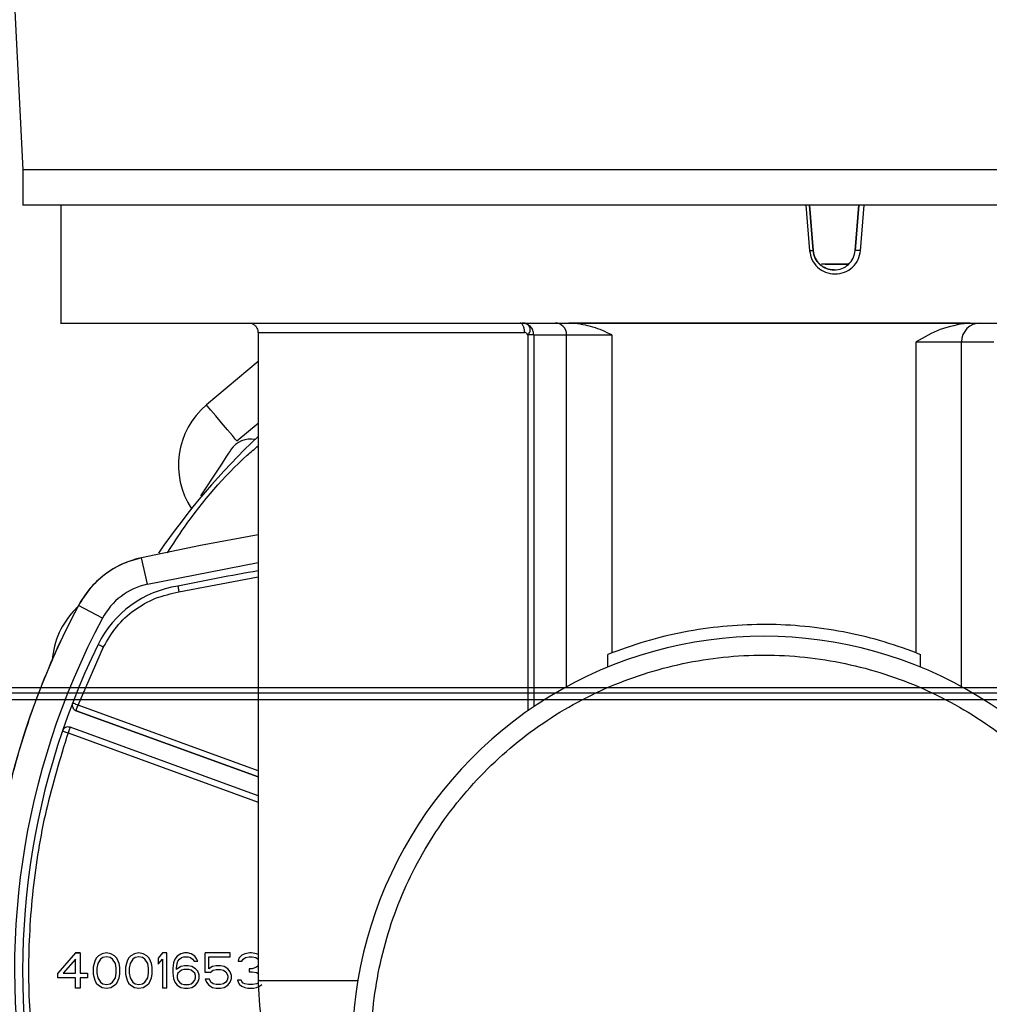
# Model space of a CAD drawing. Header units: inches. Extents: x 170 to 288, y 234 to 248.
# Tile 449 of 480: x 260.389 to 260.497, y 244.154 to 244.264. Entities that reach past the tile are written whole.
import ezdxf

# ---------------------------------------------------------------- set-up
doc = ezdxf.new("R2010")
doc.units = ezdxf.units.IN
doc.header["$LTSCALE"] = 0.25
doc.header["$MEASUREMENT"] = 0
doc.layers.add('ANNOTATIONS', color=1, linetype='Continuous')
doc.layers.add('STANDARD Z GUIDE MOTOR RH', color=7, linetype='Continuous')
doc.styles.add('ARIAL', font='arial.ttf', dxfattribs={"height": 0.09375})
doc.dimstyles.new('STANDARD$0', dxfattribs={"dimtxt": 0.09375, "dimasz": 0.09375, "dimexe": 0.03125, "dimexo": 0.046875, "dimgap": 0.09, "dimtad": 0, "dimtih": 1, "dimtoh": 1, "dimdec": 4, "dimzin": 0, "dimdsep": 46, "dimtxsty": 'ARIAL', "dimcen": 0.09, "dimadec": 0, "dimazin": 0, "dimtfac": 1, "dimtdec": 4, "dimtofl": 0, "dimtmove": 0, "dimatfit": 1, "dimfxl": 1, "dimtolj": 1, "dimtzin": 0, "dimarcsym": 0})

# ---------------------------------------------------------------- blocks, each defined once
blk = doc.blocks.new('*D54')
at = {"layer": 'ANNOTATIONS', "color": 0, "lineweight": -2, "transparency": 16777216}
for p, q in [((260.8643552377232, 245.1923245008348), (261.4626251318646, 245.1923245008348)), ((261.4313751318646, 245.0985745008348), (261.4313751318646, 244.8065568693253)), ((261.4313751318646, 244.2375278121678), (261.4313751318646, 244.5295454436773)), ((259.7476886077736, 244.1437778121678), (261.4626251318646, 244.1437778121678))]:
    blk.add_line(p, q, dxfattribs=at)
at = {"layer": 'ANNOTATIONS', "color": 0, "transparency": 16777216}
for points in [[(261.4157501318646, 245.0985745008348), (261.4470001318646, 245.0985745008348), (261.4313751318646, 245.1923245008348)], [(261.4157501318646, 244.2375278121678), (261.4470001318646, 244.2375278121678), (261.4313751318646, 244.1437778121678)]]:
    blk.add_solid(points, dxfattribs=at)
at = {"layer": 'defpoints', "color": 0, "transparency": 16777216}
for p in [(260.8174802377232, 245.1923245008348), (261.4313751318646, 245.1923245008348), (259.7008136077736, 244.1437778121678)]:
    blk.add_point(p, dxfattribs=at)
at = {"layer": 'ANNOTATIONS', "color": 0, "transparency": 16777216, "insert": (261.4313751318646, 244.6680511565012), "char_height": 0.09375, "attachment_point": 5, "style": 'ARIAL'}
blk.add_mtext('\\A1;HEADROOM', dxfattribs=at)

msp = doc.modelspace()

# ---------------------------------------------------------------- linework, layer by layer
at = {"layer": 'STANDARD Z GUIDE MOTOR RH'}
for p, q in [((260.3866257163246, 244.2917423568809), (260.3888560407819, 244.2471228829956)), ((260.3888560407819, 244.2471228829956), (260.3888559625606, 244.2431858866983)), ((260.3931210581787, 244.2431854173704), (260.3931209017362, 244.2300527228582)), ((260.4762000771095, 244.2431833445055), (260.4766001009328, 244.2381228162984)), ((260.4769864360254, 244.2381569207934), (260.4765936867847, 244.2431857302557)), ((260.4765938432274, 244.2431833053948), (260.4769864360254, 244.2381568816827)), ((260.4820894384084, 244.2431856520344), (260.4816965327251, 244.238156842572)), ((260.4816965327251, 244.238156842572), (260.4820892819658, 244.2431832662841)), ((260.4822888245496, 244.2381233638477), (260.4826898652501, 244.2431832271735)), ((260.4809578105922, 244.2366219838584), (260.4779287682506, 244.2366220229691)), ((260.4783414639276, 244.2366220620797), (260.4809578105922, 244.2366220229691)), ((260.4497739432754, 244.2300604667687), (260.4501533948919, 244.2300604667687)), ((260.4942180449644, 244.2300598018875), (260.494494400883, 244.2300598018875)), ((260.494494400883, 244.2300598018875), (260.5050874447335, 244.2300597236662)), ((260.4151025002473, 244.2290122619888), (260.4151014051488, 244.1567913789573)), ((260.4451684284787, 244.2287485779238), (260.4451678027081, 244.1868323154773)), ((260.4458477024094, 244.2287485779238), (260.4458470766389, 244.1872994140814)), ((260.4458477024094, 244.2287485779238), (260.4495146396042, 244.2287481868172)), ((260.449514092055, 244.1895308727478), (260.4495146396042, 244.2287481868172)), ((260.4545624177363, 244.2287480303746), (260.454561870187, 244.1933113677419)), ((260.488502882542, 244.1933108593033), (260.4885034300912, 244.2279601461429)), ((260.4935506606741, 244.1895302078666), (260.4935512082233, 244.2279601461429)), ((260.4935512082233, 244.2279601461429), (260.4971515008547, 244.2279603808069)), ((260.4151024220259, 244.225778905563), (260.4093529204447, 244.2209442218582)), ((260.4127313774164, 244.2169265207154), (260.4151023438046, 244.2189202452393)), ((260.4027609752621, 244.200945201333), (260.4021197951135, 244.2039073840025)), ((260.4027609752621, 244.200945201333), (260.4151021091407, 244.2033675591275)), ((260.4062777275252, 244.2000910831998), (260.4151021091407, 244.2017618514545)), ((260.3977484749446, 244.1971550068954), (260.3950731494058, 244.1985790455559)), ((260.3950342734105, 244.1874740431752), (260.3978702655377, 244.1939593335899)), ((260.3921978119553, 244.1928619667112), (260.3921542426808, 244.1924580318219)), ((260.454561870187, 244.1933113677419), (260.4541058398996, 244.1931331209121)), ((260.4541058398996, 244.1917180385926), (260.4541058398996, 244.1931331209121)), ((260.488502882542, 244.1933108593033), (260.4889589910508, 244.1931326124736)), ((260.4889589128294, 244.1917175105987), (260.4889589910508, 244.1931326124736)), ((260.1071802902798, 244.1894444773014), (260.9006136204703, 244.1894444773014)), ((260.9013335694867, 244.1880811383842), (260.0305002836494, 244.1880811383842)), ((260.9013335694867, 244.1888011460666), (260.0971669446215, 244.1888011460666)), ((260.4151017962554, 244.180169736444), (260.3950342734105, 244.1874740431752)), ((260.4151017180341, 244.1794714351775), (260.3948098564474, 244.186857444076)), ((260.3948098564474, 244.1868573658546), (260.4151017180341, 244.1794713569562)), ((260.4151017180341, 244.1773765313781), (260.3941365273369, 244.1850075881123)), ((260.3939121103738, 244.1843910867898), (260.4151017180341, 244.1766783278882)), ((260.3947602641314, 244.1598538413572), (260.3927917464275, 244.1575921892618)), ((260.3947602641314, 244.1598538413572), (260.3952523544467, 244.1598538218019)), ((260.3952523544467, 244.1598538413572), (260.3947602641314, 244.1598538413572)), ((260.3952523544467, 244.1598538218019), (260.3952523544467, 244.1575921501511)), ((260.3973029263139, 244.1595187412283), (260.3970568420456, 244.159267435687)), ((260.397712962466, 244.1597700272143), (260.3973029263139, 244.1595187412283)), ((260.3982051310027, 244.1598537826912), (260.397712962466, 244.1597700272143)), ((260.398697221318, 244.159770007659), (260.3982051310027, 244.1598537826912)), ((260.3991073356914, 244.1595187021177), (260.398697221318, 244.159770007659)), ((260.3991073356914, 244.159518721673), (260.398697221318, 244.159770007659)), ((260.3993534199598, 244.1592674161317), (260.3991073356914, 244.159518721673)), ((260.4009118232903, 244.1595186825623), (260.400665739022, 244.159267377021)), ((260.4009118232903, 244.1595186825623), (260.400665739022, 244.1592673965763)), ((260.4013219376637, 244.1597699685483), (260.4009118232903, 244.1595186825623)), ((260.4018140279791, 244.1598537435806), (260.4013219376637, 244.1597699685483)), ((260.4018140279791, 244.1598537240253), (260.4013219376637, 244.1597699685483)), ((260.4023061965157, 244.1597699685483), (260.4018140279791, 244.1598537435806)), ((260.4027163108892, 244.159518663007), (260.4023061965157, 244.1597699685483)), ((260.4027163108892, 244.159518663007), (260.4023061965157, 244.159769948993)), ((260.4029623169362, 244.1592673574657), (260.4027163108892, 244.159518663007)), ((260.4044387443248, 244.1598537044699), (260.4039465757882, 244.1592673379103)), ((260.4044387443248, 244.1598536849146), (260.4039465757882, 244.1592673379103)), ((260.4049308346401, 244.1598536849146), (260.4044387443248, 244.1598537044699)), ((260.4049308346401, 244.1598536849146), (260.4044387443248, 244.1598536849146)), ((260.4049307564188, 244.155916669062), (260.4049308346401, 244.1598536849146)), ((260.4060791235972, 244.159518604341), (260.4058330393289, 244.1591835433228)), ((260.4064892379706, 244.159769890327), (260.4060791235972, 244.159518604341)), ((260.4068993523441, 244.1598536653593), (260.4064892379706, 244.159769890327)), ((260.4068993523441, 244.1598536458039), (260.4064892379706, 244.159769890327)), ((260.4072274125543, 244.1598536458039), (260.4068993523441, 244.1598536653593)), ((260.4072274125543, 244.1598536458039), (260.4068993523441, 244.1598536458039)), ((260.4076375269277, 244.1597698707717), (260.4072274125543, 244.1598536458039)), ((260.4076375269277, 244.159769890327), (260.4072274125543, 244.1598536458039)), ((260.4080476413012, 244.1595185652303), (260.4076375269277, 244.1597698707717)), ((260.4082937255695, 244.1591835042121), (260.4080476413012, 244.1595185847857)), ((260.4082937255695, 244.1591835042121), (260.4080476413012, 244.1595185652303)), ((260.4091959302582, 244.1576757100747), (260.4091959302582, 244.1598536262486)), ((260.4119846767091, 244.1598535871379), (260.4091959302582, 244.1598536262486)), ((260.4119846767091, 244.1594347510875), (260.4119846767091, 244.1598535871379)), ((260.4132969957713, 244.1596022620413), (260.4129689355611, 244.159267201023)), ((260.4136250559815, 244.1597697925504), (260.4132969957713, 244.1596022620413)), ((260.41419920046, 244.1598535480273), (260.4136250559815, 244.1597697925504)), ((260.4143632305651, 244.1598535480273), (260.41419920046, 244.1598535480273)), ((260.4149373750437, 244.159769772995), (260.4143632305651, 244.1598535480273)), ((260.4151014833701, 244.1596859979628), (260.4149373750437, 244.159769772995)), ((260.3947602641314, 244.1591836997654), (260.393365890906, 244.1575921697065)), ((260.3947601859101, 244.1575921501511), (260.3947602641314, 244.1591836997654)), ((260.3968107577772, 244.1586810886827), (260.396728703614, 244.1582622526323)), ((260.3968928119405, 244.1589323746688), (260.3968107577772, 244.1586810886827)), ((260.3970568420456, 244.159267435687), (260.3968928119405, 244.1589323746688)), ((260.3972208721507, 244.1586810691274), (260.3971388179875, 244.1581784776)), ((260.3975489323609, 244.1591836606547), (260.3972208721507, 244.1586810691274)), ((260.3977950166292, 244.1593511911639), (260.3975489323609, 244.1591836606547)), ((260.3982051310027, 244.1594349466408), (260.3977950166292, 244.1593511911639)), ((260.3986152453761, 244.1593511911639), (260.3982051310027, 244.1594349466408)), ((260.3988612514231, 244.1591836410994), (260.3986152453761, 244.1593511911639)), ((260.3991893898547, 244.1586810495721), (260.3988612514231, 244.1591836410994)), ((260.3992713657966, 244.1581784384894), (260.3991893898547, 244.1586810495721)), ((260.3995174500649, 244.1589323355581), (260.3993534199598, 244.1592674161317)), ((260.3995174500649, 244.1589323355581), (260.3993534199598, 244.1592673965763)), ((260.3995995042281, 244.1586810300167), (260.3995174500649, 244.1589323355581)), ((260.3995995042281, 244.1586810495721), (260.3995174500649, 244.1589323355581)), ((260.39968148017, 244.1582622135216), (260.3995995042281, 244.1586810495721)), ((260.39968148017, 244.1582622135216), (260.3995995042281, 244.1586810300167)), ((260.4004196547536, 244.1586810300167), (260.4003376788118, 244.1582621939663)), ((260.4005017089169, 244.1589323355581), (260.4004196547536, 244.1586810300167)), ((260.4005017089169, 244.1589323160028), (260.4004196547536, 244.1586810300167)), ((260.400665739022, 244.159267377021), (260.4005017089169, 244.1589323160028)), ((260.4008297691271, 244.1586810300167), (260.4007477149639, 244.1581784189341)), ((260.4011579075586, 244.1591836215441), (260.4008297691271, 244.1586810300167)), ((260.4014039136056, 244.1593511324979), (260.4011579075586, 244.1591836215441)), ((260.4018140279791, 244.1594349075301), (260.4014039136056, 244.1593511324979)), ((260.4022241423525, 244.1593511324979), (260.4018140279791, 244.1594349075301)), ((260.4024702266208, 244.1591836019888), (260.4022241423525, 244.1593511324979)), ((260.4027982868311, 244.1586809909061), (260.4024702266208, 244.1591836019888)), ((260.402880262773, 244.1581783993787), (260.4027982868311, 244.1586809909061)), ((260.4031263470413, 244.1589322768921), (260.4029623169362, 244.1592673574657)), ((260.4031263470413, 244.1589322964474), (260.4029623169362, 244.1592673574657)), ((260.4032084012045, 244.1586809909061), (260.4031263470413, 244.1589322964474)), ((260.4032084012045, 244.1586809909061), (260.4031263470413, 244.1589322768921)), ((260.4032903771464, 244.1582621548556), (260.4032084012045, 244.1586809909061)), ((260.4039465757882, 244.1592673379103), (260.4039465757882, 244.1585972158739)), ((260.4039465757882, 244.1585972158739), (260.4044387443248, 244.1591835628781)), ((260.4044387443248, 244.1591835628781), (260.4044386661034, 244.1559166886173)), ((260.4056690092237, 244.1587647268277), (260.4055869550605, 244.1581783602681)), ((260.4056690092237, 244.1587647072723), (260.4055869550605, 244.1581783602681)), ((260.4058330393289, 244.1591835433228), (260.4056690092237, 244.1587647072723)), ((260.4058330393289, 244.1591835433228), (260.4056690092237, 244.1587647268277)), ((260.405997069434, 244.1581783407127), (260.4060791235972, 244.1586809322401)), ((260.4060791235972, 244.1586809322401), (260.4061611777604, 244.1589322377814)), ((260.4061611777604, 244.1589322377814), (260.4063252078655, 244.1591835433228)), ((260.4063252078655, 244.1591835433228), (260.4065712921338, 244.1593510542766)), ((260.4068993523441, 244.1584296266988), (260.4064892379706, 244.1583458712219)), ((260.4065712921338, 244.1593510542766), (260.4068172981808, 244.1594348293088)), ((260.4068172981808, 244.1594348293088), (260.4073094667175, 244.1594348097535)), ((260.4073094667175, 244.1584296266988), (260.4068993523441, 244.1584296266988)), ((260.4073094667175, 244.1594348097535), (260.4075555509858, 244.1593510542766)), ((260.4077195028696, 244.1583458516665), (260.4073094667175, 244.1584296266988)), ((260.4075555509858, 244.1593510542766), (260.4078015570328, 244.1591835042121)), ((260.4078015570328, 244.1591835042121), (260.4079655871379, 244.1589322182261)), ((260.4079655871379, 244.1589322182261), (260.4083757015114, 244.1589321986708)), ((260.4083757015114, 244.1589321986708), (260.4082937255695, 244.1591835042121)), ((260.4083757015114, 244.1589322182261), (260.4082937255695, 244.1591835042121)), ((260.4096060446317, 244.1594347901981), (260.4119846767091, 244.1594347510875)), ((260.4096060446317, 244.1580945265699), (260.4096060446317, 244.1594347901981)), ((260.4104262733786, 244.1584295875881), (260.4100161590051, 244.1583458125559)), ((260.4109183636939, 244.1584295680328), (260.4104262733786, 244.1584295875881)), ((260.4113284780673, 244.1583457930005), (260.4109183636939, 244.1584295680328)), ((260.4129689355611, 244.159267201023), (260.4128868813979, 244.1589321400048)), ((260.4128868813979, 244.1589321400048), (260.4132969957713, 244.1589321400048)), ((260.4132969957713, 244.1589321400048), (260.4134610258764, 244.1591834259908)), ((260.4134610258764, 244.1591834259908), (260.4137071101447, 244.1593509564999)), ((260.4137071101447, 244.1593509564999), (260.4141172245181, 244.1594347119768)), ((260.4141172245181, 244.1594347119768), (260.4144452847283, 244.1594347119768)), ((260.4144452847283, 244.1594347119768), (260.4148553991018, 244.1593509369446)), ((260.4148553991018, 244.1593509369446), (260.4151014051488, 244.1591834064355)), ((260.4151014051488, 244.1584295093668), (260.4149373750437, 244.1582619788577)), ((260.3927916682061, 244.1570895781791), (260.3927917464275, 244.1575921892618)), ((260.393365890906, 244.1575921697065), (260.3947601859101, 244.1575921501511)), ((260.3952523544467, 244.1575921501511), (260.3960725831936, 244.1575921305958)), ((260.3960725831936, 244.1575921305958), (260.3960725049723, 244.1570895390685)), ((260.396728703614, 244.1582622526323), (260.396728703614, 244.1575083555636)), ((260.396728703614, 244.1575083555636), (260.3968107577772, 244.1570895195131)), ((260.3971388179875, 244.1581784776), (260.3971388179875, 244.1575921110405)), ((260.3971388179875, 244.1575921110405), (260.3972208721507, 244.1570895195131)), ((260.3991893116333, 244.1570894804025), (260.3992713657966, 244.1575920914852)), ((260.3991893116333, 244.1570894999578), (260.3992713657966, 244.1575920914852)), ((260.3992713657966, 244.1575920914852), (260.3992713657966, 244.1581784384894)), ((260.3995994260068, 244.1570894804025), (260.39968148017, 244.1575083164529)), ((260.39968148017, 244.1575083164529), (260.39968148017, 244.1582622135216)), ((260.4003376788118, 244.1582621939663), (260.4003376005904, 244.1575082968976)), ((260.4003376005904, 244.1575082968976), (260.4004196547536, 244.1570894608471)), ((260.4007477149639, 244.1581784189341), (260.4007477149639, 244.1575920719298)), ((260.4007477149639, 244.1575920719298), (260.4008297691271, 244.1570894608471)), ((260.4027982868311, 244.1570894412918), (260.402880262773, 244.1575920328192)), ((260.402880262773, 244.1575920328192), (260.402880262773, 244.1581783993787)), ((260.4032084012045, 244.1570894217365), (260.4032903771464, 244.1575082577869)), ((260.4032903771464, 244.1575082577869), (260.4032903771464, 244.1582621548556)), ((260.4055869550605, 244.1581783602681), (260.4055869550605, 244.1575919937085)), ((260.4055869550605, 244.1575919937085), (260.4056690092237, 244.1570056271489)), ((260.4064892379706, 244.1583458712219), (260.405997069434, 244.1580108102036)), ((260.405997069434, 244.1580108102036), (260.405997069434, 244.1581783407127)), ((260.4061610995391, 244.1575919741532), (260.4060791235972, 244.1573406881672)), ((260.4060791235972, 244.1573406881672), (260.4060791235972, 244.1570893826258)), ((260.4063252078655, 244.1577595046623), (260.4061610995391, 244.1575919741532)), ((260.4065712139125, 244.1579270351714), (260.4063252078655, 244.1577595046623)), ((260.4068172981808, 244.1580108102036), (260.4065712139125, 244.1579270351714)), ((260.4073914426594, 244.1580107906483), (260.4068172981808, 244.1580108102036)), ((260.4076375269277, 244.1579270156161), (260.4073914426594, 244.1580107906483)), ((260.407883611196, 244.157759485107), (260.4076375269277, 244.1579270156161)), ((260.408129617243, 244.1580945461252), (260.4077195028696, 244.1583458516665)), ((260.4080476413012, 244.1575919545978), (260.407883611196, 244.157759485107)), ((260.408129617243, 244.1573406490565), (260.4080476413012, 244.1575919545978)), ((260.4083757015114, 244.1578432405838), (260.408129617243, 244.1580945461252)), ((260.408129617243, 244.1570893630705), (260.408129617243, 244.1573406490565)), ((260.4085397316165, 244.1574244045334), (260.4083757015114, 244.1578432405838)), ((260.4085397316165, 244.1574244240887), (260.4083757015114, 244.1578432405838)), ((260.4085397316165, 244.1570055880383), (260.4085397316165, 244.1574244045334)), ((260.4097700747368, 244.1576756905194), (260.4091959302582, 244.1576757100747)), ((260.4100161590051, 244.1583458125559), (260.4096060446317, 244.1580945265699)), ((260.4097700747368, 244.1576756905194), (260.410098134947, 244.1579269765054)), ((260.410098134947, 244.1579269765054), (260.4104261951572, 244.1580107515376)), ((260.4104261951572, 244.1580107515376), (260.4109183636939, 244.1580107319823)), ((260.4109183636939, 244.1580107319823), (260.4112464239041, 244.1579269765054)), ((260.4112464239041, 244.1579269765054), (260.4114925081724, 244.157759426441)), ((260.4117385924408, 244.1580944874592), (260.4113284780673, 244.1583457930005)), ((260.4117385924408, 244.1580945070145), (260.4113284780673, 244.1583457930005)), ((260.4114925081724, 244.157759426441), (260.4116565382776, 244.157508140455)), ((260.4116565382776, 244.157508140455), (260.4117385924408, 244.1572568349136)), ((260.4119845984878, 244.157759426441), (260.4117385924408, 244.1580945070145)), ((260.4119845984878, 244.157759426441), (260.4117385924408, 244.1580944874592)), ((260.4121486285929, 244.1573405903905), (260.4119845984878, 244.157759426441)), ((260.4121486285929, 244.1570055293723), (260.4121486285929, 244.1573405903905)), ((260.4144452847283, 244.1580944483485), (260.4141171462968, 244.1580944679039)), ((260.4141171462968, 244.1580944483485), (260.4141171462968, 244.1577593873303)), ((260.4144452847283, 244.1580944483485), (260.4141171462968, 244.1580944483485)), ((260.4141171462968, 244.1577593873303), (260.4144452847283, 244.1577593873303)), ((260.4149373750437, 244.1582619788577), (260.4144452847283, 244.1580944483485)), ((260.4144452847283, 244.1577593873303), (260.4149373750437, 244.1576756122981)), ((260.4149373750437, 244.1576756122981), (260.4151014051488, 244.1575639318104)), ((260.3947601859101, 244.1570895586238), (260.3927916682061, 244.1570895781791)), ((260.3947601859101, 244.1559168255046), (260.3947601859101, 244.1570895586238)), ((260.3952523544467, 244.1570895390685), (260.3952522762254, 244.1559168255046)), ((260.3960725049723, 244.1570895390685), (260.3952523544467, 244.1570895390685)), ((260.3968107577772, 244.1570895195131), (260.3968927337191, 244.1568382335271)), ((260.3968927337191, 244.1568382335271), (260.3970567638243, 244.1565031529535)), ((260.3970567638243, 244.1565031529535), (260.3973028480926, 244.1562518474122)), ((260.3972208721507, 244.1570895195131), (260.3975489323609, 244.1565869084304)), ((260.3972208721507, 244.1570895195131), (260.3975489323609, 244.1565869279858)), ((260.3973028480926, 244.1562518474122), (260.397712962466, 244.1560005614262)), ((260.3975489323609, 244.1565869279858), (260.3977949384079, 244.1564193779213)), ((260.3975489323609, 244.1565869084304), (260.3977949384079, 244.1564193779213)), ((260.3977949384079, 244.1564193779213), (260.3982050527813, 244.1563356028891)), ((260.3977949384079, 244.1564193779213), (260.3982050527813, 244.1563356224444)), ((260.3982050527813, 244.1563356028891), (260.3986151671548, 244.1564193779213)), ((260.3982050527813, 244.1563356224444), (260.3986151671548, 244.1564193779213)), ((260.3986151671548, 244.1564193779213), (260.3988612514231, 244.1565869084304)), ((260.3986151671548, 244.1564193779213), (260.3988612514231, 244.1565868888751)), ((260.398697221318, 244.1560005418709), (260.3991073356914, 244.1562518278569)), ((260.3988612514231, 244.1565869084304), (260.3991893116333, 244.1570894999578)), ((260.3991073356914, 244.1562518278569), (260.3993533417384, 244.1565031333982)), ((260.3993533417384, 244.1565031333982), (260.3995174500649, 244.1568381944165)), ((260.3995174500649, 244.1568381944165), (260.3995994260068, 244.1570894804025)), ((260.4004196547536, 244.1570894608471), (260.4005017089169, 244.1568381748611)), ((260.4005017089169, 244.1568381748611), (260.400665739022, 244.1565030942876)), ((260.400665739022, 244.1565030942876), (260.400911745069, 244.1562518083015)), ((260.4008297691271, 244.1570894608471), (260.4011578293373, 244.1565868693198)), ((260.400911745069, 244.1562518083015), (260.4013218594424, 244.1560005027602)), ((260.4011578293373, 244.1565868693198), (260.4014039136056, 244.1564193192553)), ((260.4011578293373, 244.1565868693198), (260.4014039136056, 244.1564193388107)), ((260.4014039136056, 244.1564193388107), (260.4018140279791, 244.1563355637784)), ((260.4014039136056, 244.1564193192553), (260.4018140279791, 244.1563355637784)), ((260.4018140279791, 244.1563355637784), (260.4022241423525, 244.1564193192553)), ((260.4022241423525, 244.1564193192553), (260.4024701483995, 244.1565868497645)), ((260.4023061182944, 244.1560004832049), (260.4027162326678, 244.1562517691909)), ((260.4024701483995, 244.1565868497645), (260.4027982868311, 244.1570894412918)), ((260.4027162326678, 244.1562517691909), (260.4029623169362, 244.1565030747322)), ((260.4029623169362, 244.1565030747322), (260.4031263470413, 244.1568381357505)), ((260.4031263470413, 244.1568381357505), (260.4032084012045, 244.1570894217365)), ((260.4056690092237, 244.1570056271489), (260.4058330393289, 244.1565867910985)), ((260.4058330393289, 244.1565867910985), (260.4060791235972, 244.1562517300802)), ((260.4060791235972, 244.1570893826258), (260.4061610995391, 244.1568380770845)), ((260.4060791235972, 244.1570893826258), (260.4061610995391, 244.1568380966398)), ((260.4060791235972, 244.1562517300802), (260.4064891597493, 244.1560004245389)), ((260.4061610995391, 244.1568380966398), (260.4063251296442, 244.1565867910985)), ((260.4061610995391, 244.1568380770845), (260.4063251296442, 244.1565867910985)), ((260.4063251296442, 244.1565867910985), (260.4065712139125, 244.156419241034)), ((260.4063251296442, 244.1565867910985), (260.4065712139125, 244.1564192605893)), ((260.4065712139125, 244.1564192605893), (260.4068172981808, 244.1563354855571)), ((260.4065712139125, 244.156419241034), (260.4068172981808, 244.1563354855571)), ((260.4068172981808, 244.1563354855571), (260.4073914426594, 244.1563354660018)), ((260.4073914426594, 244.1563354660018), (260.4076375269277, 244.156419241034)), ((260.4076375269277, 244.156419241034), (260.4078835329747, 244.1565867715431)), ((260.4076375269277, 244.156419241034), (260.4078835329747, 244.1565867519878)), ((260.4077195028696, 244.1560004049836), (260.408129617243, 244.1562516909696)), ((260.4078835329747, 244.1565867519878), (260.4080476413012, 244.1568380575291)), ((260.4078835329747, 244.1565867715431), (260.4080476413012, 244.1568380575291)), ((260.4080476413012, 244.1568380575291), (260.408129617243, 244.1570893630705)), ((260.408129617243, 244.1562516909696), (260.4083757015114, 244.1565867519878)), ((260.4083757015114, 244.1565867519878), (260.4085397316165, 244.1570055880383)), ((260.4091959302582, 244.1569218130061), (260.4093599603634, 244.1565867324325)), ((260.4096880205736, 244.1569217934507), (260.4091959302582, 244.1569218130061)), ((260.4093599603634, 244.1565867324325), (260.4096059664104, 244.1562516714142)), ((260.4096059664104, 244.1562516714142), (260.4100160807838, 244.1560003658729)), ((260.4098520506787, 244.1565867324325), (260.4096880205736, 244.1569217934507)), ((260.410098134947, 244.1564192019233), (260.4098520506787, 244.1565867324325)), ((260.4104261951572, 244.1563354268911), (260.410098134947, 244.1564192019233)), ((260.4109183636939, 244.1563354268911), (260.4104261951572, 244.1563354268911)), ((260.4112464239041, 244.156419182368), (260.4109183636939, 244.1563354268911)), ((260.4114925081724, 244.1565867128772), (260.4112464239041, 244.156419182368)), ((260.411328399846, 244.1560003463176), (260.4117385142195, 244.1562516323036)), ((260.4116565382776, 244.1568379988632), (260.4114925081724, 244.1565867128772)), ((260.4117385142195, 244.1570893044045), (260.4116565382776, 244.1568379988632)), ((260.4117385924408, 244.1572568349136), (260.4117385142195, 244.1570893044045)), ((260.4117385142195, 244.1562516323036), (260.4119845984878, 244.1565866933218)), ((260.4119845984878, 244.1565866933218), (260.4121486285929, 244.1570055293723)), ((260.4132149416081, 244.1568379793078), (260.4128048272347, 244.1568379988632)), ((260.4128048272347, 244.1568379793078), (260.4128868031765, 244.1565866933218)), ((260.4132149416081, 244.1568379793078), (260.4128048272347, 244.1568379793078)), ((260.4128868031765, 244.1565866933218), (260.413050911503, 244.1563353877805)), ((260.413050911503, 244.1563353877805), (260.41329691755, 244.1561678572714)), ((260.41329691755, 244.1566704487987), (260.4132149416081, 244.1568379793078)), ((260.4134609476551, 244.1565029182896), (260.41329691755, 244.1566704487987)), ((260.4136250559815, 244.1564191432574), (260.4134609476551, 244.1565029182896)), ((260.4140350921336, 244.1563353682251), (260.4136250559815, 244.1564191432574)), ((260.4145272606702, 244.1563353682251), (260.4140350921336, 244.1563353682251)), ((260.4149373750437, 244.156419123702), (260.4145272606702, 244.1563353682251)), ((260.4151014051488, 244.1565028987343), (260.4149373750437, 244.156419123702)), ((260.4151014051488, 244.1565028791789), (260.4149373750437, 244.156419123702)), ((260.4153474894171, 244.1568379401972), (260.4152654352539, 244.156670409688)), ((260.4152654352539, 244.1561678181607), (260.4155115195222, 244.1563353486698)), ((260.3952522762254, 244.1559168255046), (260.3947601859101, 244.1559168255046)), ((260.397712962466, 244.1560005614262), (260.3982050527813, 244.155916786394)), ((260.3982050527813, 244.155916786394), (260.398697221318, 244.1560005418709)), ((260.4013218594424, 244.1560005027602), (260.4018140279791, 244.155916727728)), ((260.4018140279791, 244.155916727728), (260.4023061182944, 244.1560004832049)), ((260.4049307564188, 244.155916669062), (260.4044386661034, 244.1559166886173)), ((260.4064891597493, 244.1560004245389), (260.4068992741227, 244.1559166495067)), ((260.4068992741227, 244.1559166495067), (260.4073093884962, 244.1559166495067)), ((260.4073093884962, 244.1559166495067), (260.4077195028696, 244.1560004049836)), ((260.4100160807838, 244.1560003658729), (260.4104261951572, 244.1559165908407)), ((260.4104261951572, 244.1559165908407), (260.4109182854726, 244.1559165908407)), ((260.4109182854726, 244.1559165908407), (260.411328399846, 244.1560003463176)), ((260.41329691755, 244.1561678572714), (260.4136250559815, 244.1560003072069)), ((260.4136250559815, 244.1560003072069), (260.4139531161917, 244.1559165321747)), ((260.4139531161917, 244.1559165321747), (260.4146092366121, 244.1559165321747)), ((260.4146092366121, 244.1559165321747), (260.4149373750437, 244.1560002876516)), ((260.4149373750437, 244.1560002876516), (260.4152654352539, 244.1561678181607))]:
    msp.add_line(p, q, dxfattribs=at)
at = {"layer": 'STANDARD Z GUIDE MOTOR RH', "flags": 128}
for points in [[(260.5017385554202, 244.2471200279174), (260.4959026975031, 244.2471201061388), (260.4899305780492, 244.2471201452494), (260.4838555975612, 244.2471202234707), (260.4777117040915, 244.2471203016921), (260.471533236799, 244.247120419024), (260.4653547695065, 244.2471204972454), (260.4592107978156, 244.2471206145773), (260.4531358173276, 244.2471206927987), (260.4471636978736, 244.2471208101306), (260.4413278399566, 244.2471209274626), (260.4356609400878, 244.2471210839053), (260.4301945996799, 244.2471212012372), (260.4249594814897, 244.2471213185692), (260.4199848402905, 244.2471214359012), (260.4152984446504, 244.2471215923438), (260.4109265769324, 244.2471217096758), (260.4068935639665, 244.2471218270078), (260.4032221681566, 244.2471219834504), (260.3999327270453, 244.2471221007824), (260.3970437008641, 244.2471222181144), (260.3945712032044, 244.2471223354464), (260.3925291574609, 244.2471224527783), (260.3909289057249, 244.2471225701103), (260.3897795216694, 244.2471226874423), (260.3890872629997, 244.2471228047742), (260.3888560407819, 244.2471228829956)], [(260.5017384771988, 244.2431830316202), (260.4959026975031, 244.2431830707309), (260.4899305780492, 244.2431831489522), (260.4838555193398, 244.2431832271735), (260.4777116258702, 244.2431833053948), (260.4715331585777, 244.2431833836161), (260.4653546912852, 244.2431835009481), (260.4592107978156, 244.2431835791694), (260.4531357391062, 244.2431836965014), (260.4471636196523, 244.2431838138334), (260.4413277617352, 244.2431839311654), (260.4356608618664, 244.2431840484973), (260.4301945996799, 244.2431841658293), (260.4249594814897, 244.243184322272), (260.4199847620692, 244.2431844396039), (260.4152983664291, 244.2431845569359), (260.410926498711, 244.2431847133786), (260.4068935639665, 244.2431848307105), (260.4032220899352, 244.2431849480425), (260.399932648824, 244.2431851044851), (260.3970436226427, 244.2431852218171), (260.394571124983, 244.2431853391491), (260.3925290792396, 244.2431854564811), (260.3909289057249, 244.243185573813), (260.389779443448, 244.243185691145), (260.3890871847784, 244.2431857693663), (260.3888559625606, 244.2431858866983)], [(260.4151025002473, 244.2290122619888), (260.4151644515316, 244.2290122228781), (260.4156591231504, 244.2290121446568), (260.4166442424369, 244.2290120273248), (260.4181110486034, 244.2290119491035), (260.4200467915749, 244.2290118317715), (260.4224344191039, 244.2290117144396), (260.4252529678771, 244.2290116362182), (260.4284776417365, 244.2290115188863), (260.4320802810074, 244.2290114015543), (260.4360291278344, 244.2290112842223), (260.4402896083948, 244.2290111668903), (260.4448243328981, 244.2290110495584)], [(260.4495146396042, 244.2287481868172), (260.4497520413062, 244.2287481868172), (260.4501243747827, 244.2287481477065), (260.450623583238, 244.2287481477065), (260.4512388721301, 244.2287481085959), (260.4519568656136, 244.2287481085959), (260.452761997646, 244.2287480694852), (260.4536368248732, 244.2287480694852), (260.4545624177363, 244.2287480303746)], [(260.4885034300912, 244.2279601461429), (260.4894290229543, 244.2279601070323), (260.4933138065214, 244.2279601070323), (260.4935512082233, 244.2279601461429)], [(260.4127313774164, 244.2169265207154), (260.4126027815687, 244.217079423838), (260.4122366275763, 244.2175148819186), (260.4116886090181, 244.2181665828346), (260.4110421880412, 244.2189353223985), (260.410395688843, 244.2197040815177), (260.4098476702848, 244.220355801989), (260.4094815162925, 244.220791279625), (260.4093529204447, 244.2209442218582)], [(260.412084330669, 244.2159636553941), (260.4120188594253, 244.215864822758), (260.4118251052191, 244.2155721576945), (260.4115104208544, 244.2150969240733), (260.4110868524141, 244.2144573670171), (260.4105708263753, 244.2136780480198), (260.4099820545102, 244.2127889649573), (260.4093431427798, 244.2118242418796), (260.4086788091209, 244.2108209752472)], [(260.415102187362, 244.206444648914), (260.4086951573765, 244.2052603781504), (260.4021197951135, 244.2039073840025)], [(260.3972810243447, 244.1942479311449), (260.3972923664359, 244.1942423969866), (260.3973258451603, 244.1942259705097), (260.397380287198, 244.19419929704), (260.3974535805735, 244.1941634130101), (260.3975429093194, 244.194119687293), (260.3976447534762, 244.1940697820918), (260.3977553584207, 244.1940156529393), (260.3978702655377, 244.1939593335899)], [(260.3950342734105, 244.1874740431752), (260.3949149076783, 244.1875202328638), (260.3948000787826, 244.1875646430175), (260.3946942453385, 244.1876055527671), (260.394601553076, 244.187641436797), (260.394525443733, 244.1876708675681), (260.3944688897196, 244.1876927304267), (260.3944340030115, 244.1877062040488), (260.3944222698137, 244.1877107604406)], [(260.3948098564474, 244.186857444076), (260.3948141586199, 244.1868692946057), (260.3948269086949, 244.1869043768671), (260.3948476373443, 244.1869613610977), (260.394875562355, 244.1870380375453), (260.3949095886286, 244.1871314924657), (260.3949483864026, 244.1872380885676), (260.3949904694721, 244.1873537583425), (260.3950342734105, 244.1874740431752)], [(260.3941365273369, 244.1850076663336), (260.3941322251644, 244.1849958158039), (260.3941194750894, 244.1849607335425), (260.39409874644, 244.1849037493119), (260.3940708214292, 244.1848270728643), (260.3940367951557, 244.1847336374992), (260.3939979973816, 244.1846270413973), (260.3939559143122, 244.1845113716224), (260.3939121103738, 244.1843910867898)], [(260.3932911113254, 244.1846031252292), (260.3933030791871, 244.1845990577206), (260.3933384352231, 244.1845869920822), (260.3933957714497, 244.1845673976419), (260.3934730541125, 244.1845410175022), (260.3935671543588, 244.1845088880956), (260.3936744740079, 244.1844722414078), (260.3937909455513, 244.184432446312), (260.3939121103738, 244.1843910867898)], [(260.4151014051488, 244.1567913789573), (260.4151102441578, 244.156791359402), (260.415436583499, 244.1567912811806), (260.4162309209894, 244.156791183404), (260.4174866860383, 244.1567911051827), (260.4191933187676, 244.156791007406), (260.4213365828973, 244.156790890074), (260.4238985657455, 244.1567907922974), (260.4262281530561, 244.1567906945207)]]:
    msp.add_lwpolyline(points, dxfattribs=at)
at = {"layer": 'STANDARD Z GUIDE MOTOR RH'}
for centre, radius, start, end in [((260.4482122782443, 244.2287581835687), 0.001302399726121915, 359.5602139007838, 89.56056662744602), ((260.495635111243, 244.227975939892), 0.002083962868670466, 90.44111936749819, 180.4342322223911), ((260.4150118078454, 244.2142145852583), 0.00879265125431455, 130.0601000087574, 213.6923513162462), ((260.4715318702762, 244.1578842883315), 0.08202100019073, 133.4711348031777, 145.4317512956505), ((260.4142726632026, 244.2145144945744), 0.002624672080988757, 79.08154729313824, 146.4865724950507), ((260.4043408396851, 244.1936463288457), 0.01049868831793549, 102.2135193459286, 151.9760304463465), ((260.4715277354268, 243.8832491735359), 0.3241470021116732, 100.0247886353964, 101.633408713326), ((260.4078882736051, 244.1890531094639), 0.01181102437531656, 98.39553412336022, 153.9070697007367), ((260.4043408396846, 244.1936462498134), 0.00746797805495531, 102.2135193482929, 151.9760304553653), ((260.4715318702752, 244.1578841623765), 0.08661417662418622, 151.9760304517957, 230.8621324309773), ((260.400939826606, 244.1919199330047), 0.008792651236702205, 131.8327906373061, 173.8496167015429), ((260.4715318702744, 244.1578840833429), 0.08358346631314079, 151.9760304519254, 229.5975655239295), ((260.4715317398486, 244.1492201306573), 0.04593175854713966, 355.6907701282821, 184.307504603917), ((260.4715318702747, 244.1578840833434), 0.08267716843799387, 153.9070696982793, 229.1576534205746), ((260.3950342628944, 244.1874739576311), 0.0006561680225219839, 158.8531443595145, 249.9991386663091), ((260.3939121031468, 244.1843909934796), 0.0006561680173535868, 69.9991385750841, 161.1451281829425)]:
    msp.add_arc(centre, radius, start, end, dxfattribs=at)
for points, knots in [([(260.4766001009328, 244.2381228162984), (260.4766572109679, 244.2381275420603), (260.4767725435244, 244.2381370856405), (260.476893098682, 244.2381474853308), (260.4769720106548, 244.2381546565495), (260.4769816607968, 244.2381561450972), (260.4769864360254, 244.2381568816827)], [0, 0, 0, 0, 0.2477888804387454, 0.5004046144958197, 0.752782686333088, 1, 1, 1, 1]), ([(260.4766001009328, 244.2381228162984), (260.4766649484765, 244.2377824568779), (260.4767959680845, 244.2370947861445), (260.4774571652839, 244.2362391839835), (260.47837019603, 244.2356670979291), (260.4794434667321, 244.2354670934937), (260.4805171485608, 244.2356686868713), (260.4814313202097, 244.2362426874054), (260.4820926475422, 244.2370973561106), (260.4822240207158, 244.23778443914), (260.4822888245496, 244.2381233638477)], [0, 0, 0, 0, 0.1219228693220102, 0.246336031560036, 0.371992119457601, 0.4992337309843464, 0.6273801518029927, 0.7537986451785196, 0.878553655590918, 0.9999999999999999, 0.9999999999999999, 0.9999999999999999, 0.9999999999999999]), ([(260.4793486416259, 244.2359786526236), (260.4790453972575, 244.2360115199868), (260.478457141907, 244.2360752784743), (260.4777088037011, 244.2365692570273), (260.4771555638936, 244.2372743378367), (260.4770438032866, 244.2378575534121), (260.4769864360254, 244.2381569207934)], [0, 0, 0, 0, 0.2587117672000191, 0.5018677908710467, 0.7443063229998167, 1, 1, 1, 1]), ([(260.4769864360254, 244.2381568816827), (260.4770441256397, 244.2378568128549), (260.4771565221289, 244.2372721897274), (260.4777173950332, 244.2365555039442), (260.4784684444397, 244.2360860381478), (260.4793476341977, 244.2359239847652), (260.4802229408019, 244.2360899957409), (260.480973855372, 244.2365620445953), (260.4815296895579, 244.2372790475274), (260.4816409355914, 244.2378643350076), (260.4816965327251, 244.238156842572)], [0, 0, 0, 0, 0.1282319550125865, 0.2498339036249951, 0.3745526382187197, 0.499350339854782, 0.6244210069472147, 0.7496775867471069, 0.8748970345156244, 0.9999999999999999, 0.9999999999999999, 0.9999999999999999, 0.9999999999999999]), ([(260.4822888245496, 244.2381234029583), (260.4822038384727, 244.2381292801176), (260.4820312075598, 244.2381412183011), (260.4818436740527, 244.2381526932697), (260.481719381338, 244.2381588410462), (260.4817040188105, 244.2381575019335), (260.4816964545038, 244.238156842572)], [0, 0, 0, 0, 0.2461669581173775, 0.5000351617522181, 0.7538238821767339, 1, 1, 1, 1]), ([(260.3931361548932, 244.2300624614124), (260.3931310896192, 244.2300624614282), (260.392915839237, 244.2300624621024), (260.3936816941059, 244.2300622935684), (260.3955294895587, 244.2300621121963), (260.3987872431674, 244.2300619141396), (260.4032062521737, 244.2300617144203), (260.4087654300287, 244.2300615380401), (260.4153596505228, 244.2300612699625), (260.4228810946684, 244.230061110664), (260.431213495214, 244.2300608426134), (260.4401864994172, 244.2300606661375), (260.4465781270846, 244.230060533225), (260.4497739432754, 244.2300604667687)], [0, 0, 0, 0, 0.002404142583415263, 0.1021647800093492, 0.2019228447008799, 0.3016823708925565, 0.4014425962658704, 0.5012024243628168, 0.6009614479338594, 0.7007207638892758, 0.8004809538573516, 0.9002404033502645, 1, 1, 1, 1]), ([(260.414052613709, 244.2300621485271), (260.414122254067, 244.2300580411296), (260.4142920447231, 244.2300480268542), (260.4145537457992, 244.2299510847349), (260.4148066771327, 244.2297660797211), (260.4149905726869, 244.2295133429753), (260.4150912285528, 244.2292513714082), (260.4150945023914, 244.2290804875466), (260.4150958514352, 244.2290100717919)], [0, 0, 0, 0, 0.1267755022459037, 0.3090922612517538, 0.4995230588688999, 0.689939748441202, 0.8722341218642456, 0.9999999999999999, 0.9999999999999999, 0.9999999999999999, 0.9999999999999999]), ([(260.4448243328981, 244.2290110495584), (260.4448177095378, 244.2291431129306), (260.4448075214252, 244.229346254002), (260.4447454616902, 244.2295907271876), (260.444681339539, 244.2297589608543), (260.4446018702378, 244.2298943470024), (260.4444860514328, 244.2300253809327), (260.4443899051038, 244.2300469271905), (260.4443273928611, 244.2300609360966)], [0, 0, 0, 0, 0.2394729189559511, 0.3683594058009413, 0.5000198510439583, 0.6316850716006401, 0.7605296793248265, 1, 1, 1, 1]), ([(260.4458477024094, 244.2287485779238), (260.4458282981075, 244.2289205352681), (260.445789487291, 244.2292644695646), (260.4454905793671, 244.2296982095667), (260.4450633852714, 244.2300017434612), (260.4447246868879, 244.2300411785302), (260.4445553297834, 244.230060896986)], [0, 0, 0, 0, 0.2499842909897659, 0.4999970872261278, 0.749986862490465, 1, 1, 1, 1]), ([(260.4451684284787, 244.2287485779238), (260.4451970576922, 244.228771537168), (260.445265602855, 244.2288265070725), (260.4453661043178, 244.2289676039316), (260.4454436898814, 244.2291670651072), (260.4454679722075, 244.2293939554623), (260.4454117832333, 244.2296113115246), (260.4452927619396, 244.2297773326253), (260.4451684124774, 244.2298800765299), (260.4450260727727, 244.2299673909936), (260.4448737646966, 244.2300265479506), (260.4446923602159, 244.2300573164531), (260.4445961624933, 244.2300598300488), (260.4445553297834, 244.230060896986)], [0, 0, 0, 0, 0.05228988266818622, 0.1251944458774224, 0.2508549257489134, 0.3754011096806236, 0.4997583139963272, 0.6240818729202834, 0.7042644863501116, 0.7485305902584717, 0.8744983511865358, 0.9467287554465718, 0.9999999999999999, 0.9999999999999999, 0.9999999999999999, 0.9999999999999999]), ([(260.4715329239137, 244.2300601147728), (260.4678522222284, 244.2300601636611), (260.4604908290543, 244.2300602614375), (260.4533462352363, 244.230060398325), (260.4497739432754, 244.2300604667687)], [0, 0, 0, 0, 0.5000006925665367, 1, 1, 1, 1]), ([(260.4501533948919, 244.2300604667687), (260.4537773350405, 244.2300604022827), (260.4610252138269, 244.2300602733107), (260.4722148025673, 244.230060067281), (260.4833926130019, 244.2300599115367), (260.4906095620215, 244.2300598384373), (260.4942180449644, 244.2300598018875)], [0, 0, 0, 0, 0.2499994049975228, 0.4999987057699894, 0.7499987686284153, 1, 1, 1, 1]), ([(260.4545624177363, 244.2287480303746), (260.4538673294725, 244.2290690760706), (260.4524506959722, 244.2297233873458), (260.4509286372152, 244.2299467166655), (260.4501533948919, 244.2300604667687)], [0, 0, 0, 0, 0.4906620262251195, 1, 1, 1, 1]), ([(260.494494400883, 244.2300598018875), (260.4907314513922, 244.2300598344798), (260.4832055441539, 244.2300598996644), (260.4754238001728, 244.23006004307), (260.4715329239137, 244.2300601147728)], [0, 0, 0, 0, 0.499999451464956, 1, 1, 1, 1]), ([(260.4942180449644, 244.2300598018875), (260.4931870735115, 244.2298780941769), (260.4911760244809, 244.2295236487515), (260.4893791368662, 244.2284724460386), (260.4885034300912, 244.2279601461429)], [0, 0, 0, 0, 0.5126535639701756, 1, 1, 1, 1]), ([(260.4451684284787, 244.2287485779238), (260.4451225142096, 244.2288124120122), (260.4450529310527, 244.2289091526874), (260.4449284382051, 244.2289971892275), (260.444857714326, 244.2290066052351), (260.4448243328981, 244.2290110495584)], [0, 0, 0, 0, 0.5059902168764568, 0.7668290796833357, 1, 1, 1, 1]), ([(260.4458477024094, 244.2287485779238), (260.4458239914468, 244.2287485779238), (260.4457765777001, 244.2287485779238), (260.4456239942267, 244.2287485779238), (260.4454233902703, 244.2287485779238), (260.4452534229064, 244.2287485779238), (260.4451684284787, 244.2287485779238)], [0, 0, 0, 0, 0.2500121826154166, 0.4999381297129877, 0.7499374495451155, 1, 1, 1, 1]), ([(260.4049933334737, 244.2044475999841), (260.4056193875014, 244.2054105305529), (260.4081778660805, 244.2093457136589), (260.4116235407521, 244.213356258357), (260.4147014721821, 244.2160299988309), (260.4151023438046, 244.2163782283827)], [0, 0, 0, 0, 0.2198342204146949, 0.8983907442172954, 1, 1, 1, 1]), ([(260.4021198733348, 244.2039074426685), (260.4014343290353, 244.2037162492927), (260.4000350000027, 244.2033259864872), (260.3981228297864, 244.2021921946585), (260.3963536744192, 244.2006378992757), (260.3955146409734, 244.199288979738), (260.3950730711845, 244.1985790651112)], [0, 0, 0, 0, 0.228233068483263, 0.4658680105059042, 0.7188949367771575, 1, 1, 1, 1]), ([(260.3978702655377, 244.1939593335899), (260.3983240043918, 244.1947422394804), (260.3992314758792, 244.1963080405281), (260.4012585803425, 244.1981432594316), (260.4036254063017, 244.1995127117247), (260.4053936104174, 244.1998982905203), (260.4062777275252, 244.2000910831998)], [0, 0, 0, 0, 0.2500023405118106, 0.5000012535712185, 0.7499963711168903, 0.9999999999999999, 0.9999999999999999, 0.9999999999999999, 0.9999999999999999]), ([(260.4061637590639, 244.2007375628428), (260.406165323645, 244.2007288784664), (260.4061677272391, 244.2007155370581), (260.4061817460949, 244.2006348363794), (260.4061924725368, 244.2005760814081), (260.4061997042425, 244.200533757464), (260.4062060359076, 244.2004970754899), (260.4062197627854, 244.2004183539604), (260.4062446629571, 244.2002775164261), (260.4062658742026, 244.2001579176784), (260.4062777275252, 244.2000910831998)], [0, 0, 0, 0, 0.2399239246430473, 0.368584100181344, 0.4996905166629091, 0.5148707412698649, 0.5446328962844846, 0.6469411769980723, 0.8027027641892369, 1, 1, 1, 1]), ([(260.3950730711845, 244.1985790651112), (260.3943585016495, 244.1971839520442), (260.3928965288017, 244.1943296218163), (260.3909489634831, 244.1897659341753), (260.3891167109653, 244.1847246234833), (260.3874771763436, 244.1790846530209), (260.3865356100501, 244.1747104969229), (260.3860511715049, 244.1718662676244), (260.3858739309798, 244.1707370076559), (260.3857052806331, 244.169559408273), (260.3855472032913, 244.1683330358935), (260.3854016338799, 244.1670583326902), (260.3852706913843, 244.1657348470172), (260.3851878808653, 244.1647399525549), (260.3851250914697, 244.1638850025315), (260.3850658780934, 244.1629953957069), (260.3850008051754, 244.1617676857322), (260.3849488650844, 244.1603229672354), (260.3849194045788, 244.1590482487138), (260.3849215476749, 244.1582073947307), (260.3849223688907, 244.157885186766)], [0, 0, 0, 0, 0.1098692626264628, 0.2247869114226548, 0.3490678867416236, 0.4884210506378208, 0.6404438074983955, 0.666418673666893, 0.6935080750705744, 0.7217146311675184, 0.7510358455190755, 0.7814744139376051, 0.8130251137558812, 0.8456928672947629, 0.8525379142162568, 0.8740900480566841, 0.9091865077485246, 0.9401072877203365, 0.9770496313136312, 0.9999999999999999, 0.9999999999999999, 0.9999999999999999, 0.9999999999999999]), ([(260.488502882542, 244.1933108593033), (260.4871510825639, 244.1937910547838), (260.4844937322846, 244.1947350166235), (260.4803179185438, 244.1957007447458), (260.4760902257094, 244.1963107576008), (260.4717750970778, 244.1965286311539), (260.4674415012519, 244.1963553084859), (260.463107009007, 244.195771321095), (260.4587703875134, 244.194800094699), (260.4559813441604, 244.1938134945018), (260.454561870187, 244.1933113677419)], [0, 0, 0, 0, 0.1252764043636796, 0.2462666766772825, 0.3701548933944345, 0.4925989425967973, 0.6164960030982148, 0.7417021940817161, 0.8685402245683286, 0.9999999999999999, 0.9999999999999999, 0.9999999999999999, 0.9999999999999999]), ([(260.4278898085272, 244.1451421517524), (260.4277935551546, 244.1466594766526), (260.427601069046, 244.1496938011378), (260.4279160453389, 244.1542519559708), (260.428665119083, 244.1587527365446), (260.4298899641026, 244.1631508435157), (260.4315589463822, 244.167399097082), (260.4336638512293, 244.1714496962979), (260.4361745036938, 244.1752617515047), (260.4390705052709, 244.1787903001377), (260.4423142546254, 244.1820017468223), (260.4458764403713, 244.1848562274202), (260.449713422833, 244.1873286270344), (260.4537882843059, 244.1893860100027), (260.4580531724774, 244.1910127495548), (260.4624650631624, 244.1921843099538), (260.4669739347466, 244.1928953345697), (260.4715326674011, 244.1931305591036), (260.4760911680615, 244.1928951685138), (260.4806002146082, 244.1921839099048), (260.4850118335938, 244.1910122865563), (260.4892768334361, 244.1893852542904), (260.4933514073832, 244.1873278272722), (260.497188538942, 244.1848551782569), (260.5007504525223, 244.1820007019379), (260.5039941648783, 244.1787889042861), (260.5068899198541, 244.1752604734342), (260.5094004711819, 244.1714480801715), (260.5115052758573, 244.1673976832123), (260.5131740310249, 244.1631490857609), (260.5143987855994, 244.1587511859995), (260.5151476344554, 244.1542502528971), (260.5154624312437, 244.1496923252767), (260.5152698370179, 244.1466580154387), (260.5151735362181, 244.1451408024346)], [0, 0, 0, 0, 0.03125336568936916, 0.06250003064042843, 0.09375237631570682, 0.1249999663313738, 0.156252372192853, 0.1874999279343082, 0.2187522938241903, 0.2500000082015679, 0.2812524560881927, 0.3124999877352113, 0.3437520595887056, 0.3749998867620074, 0.4062522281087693, 0.4375002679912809, 0.4687522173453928, 0.5000002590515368, 0.5312526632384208, 0.5624999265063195, 0.5937526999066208, 0.6249998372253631, 0.6562524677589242, 0.6875000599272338, 0.7187527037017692, 0.7499999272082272, 0.781252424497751, 0.8125000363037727, 0.8437523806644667, 0.8749999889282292, 0.9062525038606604, 0.9375001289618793, 0.9687488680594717, 1, 1, 1, 1]), ([(260.3939121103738, 244.1843910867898), (260.3930328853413, 244.1815230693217), (260.3912738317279, 244.1757850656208), (260.3898516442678, 244.1668786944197), (260.3893406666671, 244.1578856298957), (260.3898513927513, 244.1488924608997), (260.391273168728, 244.1399860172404), (260.393032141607, 244.1342477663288), (260.3939113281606, 244.1313796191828)], [0, 0, 0, 0, 0.1666276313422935, 0.3333696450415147, 0.4999999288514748, 0.6666186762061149, 0.8333661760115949, 1, 1, 1, 1]), ([(260.4151032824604, 244.1571073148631), (260.4151627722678, 244.1554448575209), (260.4152690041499, 244.1524761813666), (260.4161136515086, 244.1496321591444), (260.4164852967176, 244.1483807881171)], [0, 0, 0, 0, 0.5599995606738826, 1, 1, 1, 1])]:
    msp.add_open_spline(points, degree=3, knots=knots, dxfattribs=at)

# ---------------------------------------------------------------- dimensions: what is measured, and where the dimension line sits
at = {"layer": 'ANNOTATIONS'}
dim = msp.add_linear_dim(base=(261.4313751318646, 245.1923245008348), p1=(259.7008136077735, 244.1437778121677), p2=(260.8174802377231, 245.1923245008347), angle=90, text='HEADROOM', dimstyle='STANDARD$0', dxfattribs=at)
dim.commit()
dim.dimension.update_dxf_attribs({"geometry": '*D54', "text_midpoint": (261.4313751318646, 244.6680511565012)})

doc.saveas('drawing.dxf')
